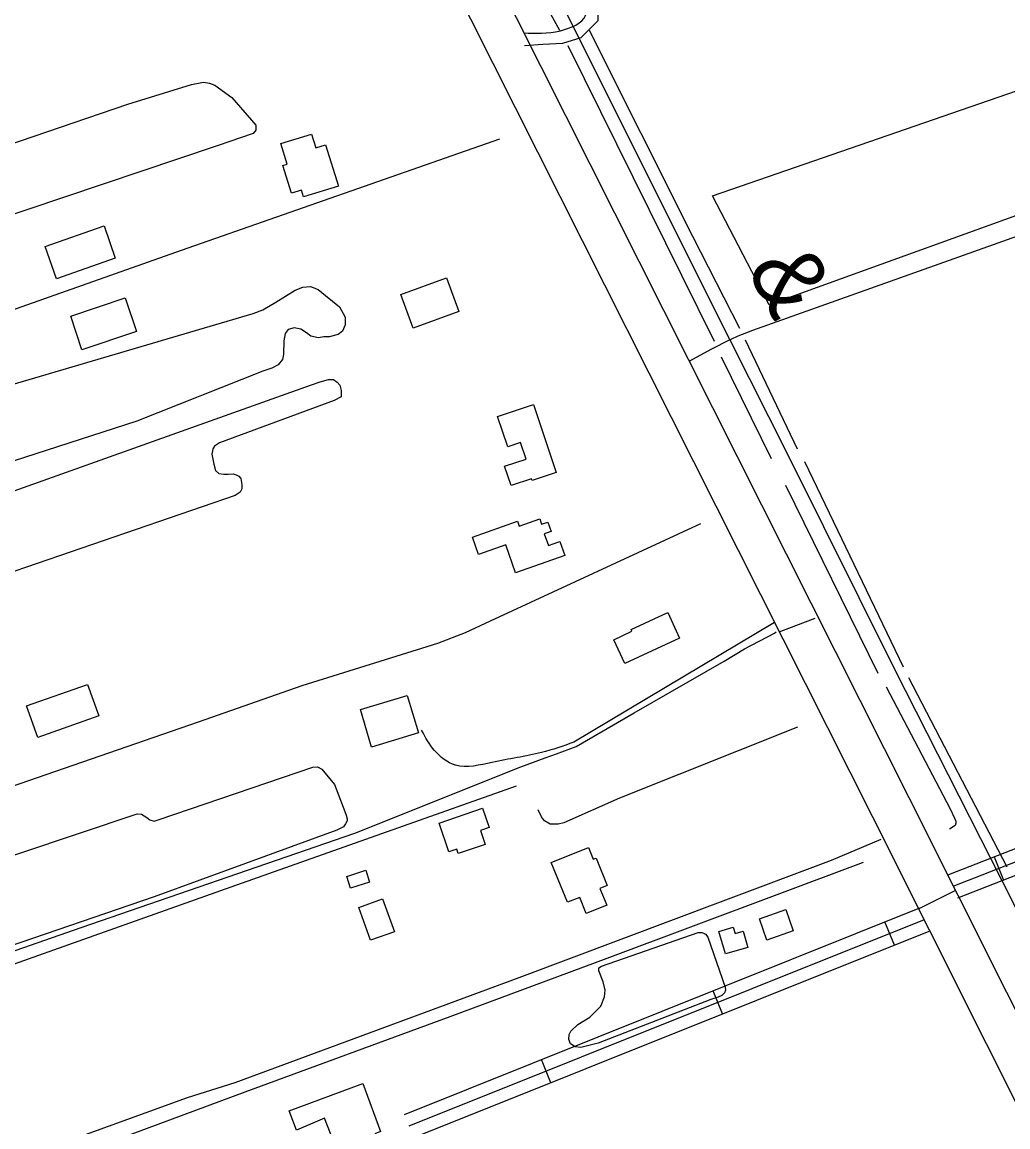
# Model space of a CAD drawing. Extents: x 3684037 to 3722149, y 433263 to 459021.
# Drawn here: x 3704871 to 3706052, y 443240 to 444564 of the extents above; entities that cross this region are included whole.
import ezdxf

# ---------------------------------------------------------------- set-up
doc = ezdxf.new("R2010")
doc.units = 0
for name, color, linetype in [('V-BLDG-OTLN', 7, 'Continuous'), ('V-RAIL-IDEN', 7, 'Continuous'), ('V-RAIL-TRAK', 7, 'Continuous'), ('V-RIVR-EDGE', 7, 'Continuous'), ('V-ROAD-CNTR', 7, 'Continuous'), ('V-SITE-VEGE', 7, 'Continuous'), ('V-TOPO-SHOR', 7, 'Continuous')]:
    doc.layers.add(name, color=color, linetype=linetype)

msp = doc.modelspace()

# ---------------------------------------------------------------- linework, layer by layer
at = {"layer": 'V-BLDG-OTLN'}
for points in [[(3705235, 444416.6), (3705250.4, 444367.3), (3705208.7, 444354.3), (3705206.2, 444362.4), (3705194.1, 444358.6), (3705183.7, 444391.8), (3705189.1, 444393.5), (3705181.5, 444418.1), (3705218.2, 444429.5), (3705223.4, 444413)], [(3704899, 444294.9), (3704969.6, 444319.4), (3704983, 444280.7), (3704912.5, 444256.2)], [(3705339.7, 444197.1), (3705325, 444237.4), (3705379.7, 444257.4), (3705394.4, 444217)], [(3704929.6, 444211.4), (3704995, 444233.3), (3705008.5, 444193), (3704943.1, 444171.1)], [(3705441.1, 444091), (3705484.2, 444105.3), (3705511.2, 444024), (3705482.3, 444014.4), (3705481.6, 444016.5), (3705457.1, 444008.3), (3705449.4, 444031.6), (3705475.1, 444040.1), (3705468.4, 444060), (3705453.1, 444054.9)], [(3705410.9, 443946.7), (3705465, 443965.6), (3705467, 443959.9), (3705491.5, 443968.5), (3705493.8, 443962.1), (3705501.2, 443964.7), (3705505.1, 443953.3), (3705497, 443950.4), (3705501.9, 443936.4), (3705515.6, 443941.2), (3705521.4, 443924.5), (3705462.5, 443903.9), (3705450.9, 443937.2), (3705418.2, 443925.8)], [(3705593.6, 443795), (3705580.3, 443823.7), (3705602, 443833.7), (3705600.9, 443835.9), (3705644.8, 443856.3), (3705659.1, 443825.4)], [(3704963.4, 443732.4), (3704890.2, 443706.6), (3704876.8, 443744.4), (3704949.7, 443770.1)], [(3705290.1, 443695.1), (3705276.6, 443739.9), (3705332.6, 443756.8), (3705346.1, 443711.9)], [(3705370.9, 443604), (3705423, 443621.7), (3705430.9, 443598.6), (3705420.4, 443595.1), (3705426.1, 443578.4), (3705393.8, 443567.4), (3705392.1, 443572.6), (3705382.7, 443569.4)], [(3705524.6, 443509), (3705505.3, 443556.8), (3705549.9, 443574.8), (3705555.6, 443560.6), (3705558.9, 443561.9), (3705572.2, 443529.1), (3705563.5, 443525.6), (3705571.7, 443505.4), (3705547.3, 443495.6), (3705539.5, 443514.9)], [(3705260.3, 443540.1), (3705283.2, 443547.4), (3705287.7, 443533.3), (3705264.8, 443526)], [(3705317.5, 443473.8), (3705288.9, 443463.5), (3705274.7, 443502.9), (3705303.3, 443513.2)], [(3705763.7, 443463.8), (3705754.8, 443489.3), (3705786.2, 443500.2), (3705795.1, 443474.7)], [(3705713.9, 443447.1), (3705706.1, 443474), (3705723.4, 443479.1), (3705725.7, 443471.5), (3705735.3, 443474.3), (3705740.9, 443454.9)], [(3705191.2, 443259.3), (3705279.4, 443292.1), (3705300.9, 443234.2), (3705293.9, 443231.6), (3705302.5, 443208.5), (3705258.8, 443192.2), (3705250.4, 443214.6), (3705247.9, 443213.7), (3705233.7, 443250.4), (3705200, 443235.8)]]:
    msp.add_lwpolyline(points, close=True, dxfattribs=at)
at = {"layer": 'V-RAIL-TRAK'}
msp.add_lwpolyline([(3705478.4, 444664.1), (3705565.2, 444491.2), (3705675.9, 444268.8), (3705719.3, 444182.8), (3705788.6, 444045.2), (3705916.5, 443788.3), (3706044.9, 443535), (3706175.3, 443275.1), (3706193, 443240), (3706263.4, 443098.9), (3706392.5, 442841.5), (3706443.6, 442739.8), (3706521.4, 442583.9), (3706601.1, 442426.5), (3706745.4, 442138.7), (3706864.5, 441901.8)], dxfattribs=at)
at = {"layer": 'V-RIVR-EDGE'}
msp.add_spline([(3705459.3, 448025.4), (3705478.2, 447991), (3705490.6, 447962.7), (3705497.9, 447946.9), (3705515.2, 447915.3), (3705550.2, 447853.8), (3705577.2, 447806.4), (3705592.1, 447777.2), (3705613, 447735.5), (3705627.1, 447702.7), (3705648.4, 447660.6), (3705670.9, 447613.3), (3705688.6, 447575.6), (3705703.1, 447542.8), (3705728.1, 447487.8), (3705750.2, 447433.1), (3705764.2, 447399.5), (3705787.6, 447350.5), (3705800.4, 447321.8), (3705823.8, 447277.7), (3705853.1, 447212.9), (3705867.2, 447179.7), (3705884.5, 447148.5), (3705906.2, 447095.5), (3705936, 447039.6), (3705952.5, 446996.3), (3705954.5, 446986.6), (3705964.5, 446959.1), (3705978.2, 446928.3), (3706001.9, 446883.8), (3706017.2, 446850.2), (3706031.3, 446824.3), (3706060.3, 446774.8), (3706084.9, 446736.8), (3706095.8, 446723.4), (3706096.2, 446720.2), (3706091.3, 446714.5), (3706089.7, 446713.3), (3706090.5, 446708.9), (3706096.1, 446705.6), (3706103, 446703.6), (3706108.6, 446696.7), (3706116.3, 446683.3), (3706130, 446657), (3706163.4, 446591.8), (3706169.4, 446575.6), (3706187.1, 446537.6), (3706212.8, 446473.6), (3706230.1, 446432.3), (3706247.4, 446398.3), (3706265.1, 446371.2), (3706278.8, 446345.3), (3706293.7, 446309.7), (3706314.6, 446262.3), (3706333.5, 446225.8), (3706356, 446180.1), (3706380.2, 446133.5), (3706396.3, 446102.4), (3706412.8, 446074.8), (3706429.7, 446038.8), (3706447, 445997.9), (3706455.4, 445962.3), (3706478.2, 445886.2), (3706492.7, 445852.2), (3706510.4, 445809.7), (3706528.1, 445771.7), (3706558.3, 445705.3), (3706582.8, 445657.1), (3706597.7, 445624.3), (3706628.3, 445558.3), (3706659.6, 445483), (3706677.7, 445432.8), (3706697, 445381), (3706750.1, 445262.4), (3706782.6, 445193.2), (3706806.8, 445141.8), (3706827.7, 445093.6), (3706851, 445029.3), (3706864.2, 444984.3), (3706871.8, 444949.5), (3706889.5, 444896.9), (3706899.9, 444865.8), (3706912.4, 444832.2), (3706928.8, 444798.2), (3706942.5, 444773.5), (3706966.3, 444725.3), (3706990.4, 444679.5), (3707017, 444624.5), (3707033.9, 444586), (3707080.5, 444482), (3707095.4, 444444.7), (3707112.3, 444405.1), (3707123.1, 444381.2), (3707171.4, 444273.5), (3707203.2, 444200.6), (3707218, 444163.8), (3707250.2, 444096.2), (3707257.4, 444074.3), (3707269.9, 444041.6), (3707288.4, 443990.6), (3707304, 443950.1), (3707343, 443838), (3707365.9, 443772), (3707378.7, 443728.7), (3707379.9, 443714.1), (3707381.1, 443702.8), (3707387.5, 443682.2), (3707398.3, 443657.1), (3707418.1, 443619), (3707439, 443578.5), (3707454.3, 443542.1), (3707473.1, 443492.7), (3707483.2, 443464.4), (3707531.1, 443368), (3707542.7, 443345), (3707550.8, 443323.9), (3707556.8, 443302.5), (3707556.8, 443297.6), (3707558.8, 443289.1), (3707568.4, 443273.3), (3707583.7, 443244.6), (3707593.8, 443221.9), (3707598.2, 443213.4), (3707609.5, 443204.9), (3707611.9, 443195.2), (3707611.9, 443180.6), (3707615.5, 443168.1), (3707621.9, 443150.3), (3707634.4, 443126.8), (3707648.1, 443102.1), (3707655.3, 443081.8), (3707660.5, 443073.3), (3707674.2, 443051.5), (3707678.6, 443034.1), (3707682.6, 443015.5), (3707689.5, 442998.5), (3707701.9, 442964.5), (3707714, 442928.4), (3707721.2, 442903.3), (3707726.4, 442888.8), (3707738.1, 442871.8), (3707743.7, 442857.2), (3707744.5, 442845.1), (3707747.3, 442826.1), (3707753.7, 442815.5), (3707763, 442801.3), (3707770.2, 442783.9), (3707772.6, 442762.1), (3707776.2, 442738.2), (3707779.8, 442720), (3707786.6, 442702.6), (3707805.5, 442663.3), (3707822.8, 442627.3), (3707832, 442599.4), (3707839.2, 442573.9), (3707845.7, 442561.3), (3707852.5, 442552.4), (3707860.2, 442541.9), (3707869.5, 442530.6), (3707886.4, 442507.9), (3707898.9, 442479.9), (3707916.1, 442434.6), (3707928.6, 442395.8), (3707943.4, 442356.5), (3707965.6, 442316.4), (3707989.7, 442269), (3708009.8, 442227.7), (3708024.7, 442192.5), (3708061.3, 442114.4), (3708074.2, 442088.5), (3708094.3, 442045.6), (3708116, 441996.6), (3708126.1, 441968.3), (3708137.7, 441927.8), (3708147.3, 441899.5), (3708157.8, 441868.3), (3708179.1, 441812.4), (3708204, 441746.9), (3708227.7, 441693.8), (3708249.8, 441646.1), (3708265.1, 441615.3), (3708271.5, 441595.9), (3708278.4, 441582.1), (3708308.1, 441508.4), (3708330.6, 441457.8), (3708349.9, 441405.2), (3708369.6, 441340.1), (3708384, 441295.6), (3708395.3, 441268.4), (3708411.8, 441234.8), (3708423.4, 441209.3), (3708441.1, 441169.7), (3708458.4, 441135.2), (3708469.3, 441110.5), (3708475.3, 441089.1), (3708486.9, 441061.6), (3708507.1, 441017.4), (3708523.5, 440978.6), (3708539.2, 440935.7), (3708564.1, 440883.1), (3708587.1, 440841.3), (3708595.1, 440826.8), (3708600.4, 440809.4), (3708606.7, 440778.2), (3708615.6, 440755.1), (3708636.9, 440692), (3708652.9, 440644.3), (3708673.4, 440592), (3708688.7, 440554.4), (3708706, 440506.6), (3708725.7, 440462.9), (3708743.4, 440422.4), (3708759.4, 440387.6), (3708800.1, 440293.3), (3708821, 440246.3), (3708835, 440211.5), (3708849.1, 440180.4), (3708876.1, 440124.9), (3708892.2, 440093.7), (3708912.3, 440054.9), (3708922.3, 440031), (3708932, 439999.8), (3708939.2, 439978.8), (3708948, 439954.1), (3708952.4, 439931.8), (3708956, 439911.6), (3708960, 439899.5), (3708969.6, 439870.3), (3708986.9, 439829.8), (3708999.4, 439794.2), (3709014.7, 439755.4), (3709034.7, 439705.2), (3709046.8, 439671.6), (3709063.3, 439633.1), (3709075.8, 439614.5), (3709093.1, 439592.6), (3709106, 439574.4), (3709121.7, 439548.9), (3709151.5, 439484.1), (3709171.6, 439447.3), (3709197.4, 439407.6), (3709211.1, 439376.8), (3709222.3, 439350.1), (3709240.4, 439308.8), (3709252.9, 439281.7), (3709266.1, 439254.9), (3709271, 439245.6), (3709296.3, 439199.9), (3709313.2, 439159), (3709331.3, 439114.9), (3709341.3, 439082.5), (3709360.3, 439046.5), (3709378.8, 439008.8), (3709407.7, 438944.4), (3709416.4, 438923.6)], degree=3, dxfattribs=at)
at = {"layer": 'V-ROAD-CNTR'}
for p, q in [((3706035.9, 443563.5), (3706046.9, 443535.5)), ((3705916.3, 443457.7), (3705905.1, 443485.6)), ((3705710.5, 443375.2), (3705699.3, 443403)), ((3705504.7, 443292.7), (3705493.6, 443320.5))]:
    msp.add_line(p, q, dxfattribs=at)
for points in [[(3705345.7, 444802.7), (3705933.6, 443634.4), (3706343.6, 442817.1), (3706492.4, 442521.2)], [(3705301.7, 444780.5), (3705889.6, 443612.2), (3706299.6, 442795), (3706448.4, 442499.1)], [(3705473.4, 444535.7), (3705495.3, 444537.1), (3705519, 444538.6), (3705541, 444545.4), (3705561.5, 444565.5), (3705561.5, 444591.8), (3705557.4, 444609.6), (3705558.5, 444620), (3705562, 444626.3), (3705587.6, 444641.9), (3705616.6, 444659.6)], [(3706669.3, 444511.8), (3706591.3, 444491.7), (3706544.9, 444477.1), (3706346.3, 444406.9), (3706093, 444317.5), (3705746.3, 444194.1), (3705728.7, 444187.3), (3705720.4, 444183.3), (3705719.3, 444182.8), (3705696.3, 444171.3), (3705671, 444157.6)], [(3705778.5, 443832.9), (3705821.5, 443849.4)], [(3704759.5, 443415.5), (3704942.2, 443478.9), (3705270, 443592), (3705468.8, 443671.5), (3705498.1, 443682.2), (3705511.7, 443686.8), (3705535.2, 443695.8), (3705604.7, 443736), (3705712.5, 443797.8), (3705736.7, 443812.8), (3705772.6, 443831.6), (3705774.9, 443833)], [(3705772.8, 443844.4), (3705532.4, 443700.8)], [(3705981.4, 443542.2), (3706526.8, 443755.4)], [(3705986.9, 443528.2), (3706532.2, 443741.5)], [(3705992.3, 443514.2), (3706537.7, 443727.5)], [(3705900.2, 443584.3), (3705840.8, 443559), (3705710.9, 443510.3), (3705466.4, 443418.4), (3705126.1, 443292.7)], [(3705945.3, 443501.2), (3705989.3, 443523.3)], [(3705946.3, 443502.1), (3705328.9, 443254.5)], [(3705951.9, 443488.1), (3705334.5, 443240.6)], [(3705957.5, 443474.2), (3705340.1, 443226.6)], [(3705126.1, 443292.7), (3705069.3, 443274.7), (3704924.8, 443222.5), (3704803.8, 443178.2)]]:
    msp.add_lwpolyline(points, dxfattribs=at)
for points in [[(3705472.5, 444550.7), (3705516.3, 444553.4), (3705546.5, 444571.8), (3705542.2, 444608.6), (3705550.8, 444637.1), (3705608.8, 444672.4)], [(3705532.4, 443700.8), (3705493.7, 443688.5), (3705434.4, 443676.7), (3705390.4, 443673.4), (3705365.5, 443690.9), (3705350, 443715.1)]]:
    msp.add_spline(points, degree=3, dxfattribs=at)
at = {"layer": 'V-SITE-VEGE'}
for points in [[(3705698.5, 444355.4), (3706426.7, 444607.5), (3706488.1, 444485.7), (3705766.2, 444225.1)], [(3704997.9, 444465.4), (3705074.2, 444489.1), (3705088.9, 444491.9), (3705095.9, 444490.6), (3705102.3, 444488.2), (3705122.6, 444473.3), (3705151.5, 444440.2), (3705151.4, 444434.3), (3705148.4, 444430.3), (3705104.9, 444415.6), (3704694.8, 444277.7), (3704689.5, 444278.4), (3704686, 444281.9), (3704682, 444288.4), (3704669, 444325.4), (3704664.5, 444340.7), (3704665.7, 444346), (3704667.5, 444349.4), (3704675.2, 444355.2)], [(3705561.3, 443340.2), (3705540.8, 443335.2), (3705533.8, 443335.9), (3705528.5, 443339.4), (3705526.3, 443344.7), (3705526.9, 443350.6), (3705528.7, 443354.7), (3705537, 443362.7), (3705551.7, 443371.3), (3705564.8, 443384.7), (3705569, 443395.7), (3705569.7, 443403.9), (3705567.5, 443413.9), (3705562.4, 443426.8), (3705562.4, 443430.3), (3705565.4, 443432.6), (3705681.1, 443472.8), (3705685.8, 443472.7), (3705687.6, 443472.1), (3705689.9, 443470.9), (3705692.8, 443467.4), (3705713.7, 443407.4), (3705714.2, 443403.9), (3705713, 443400.4), (3705709.5, 443397.5), (3705705.4, 443395.2), (3705696.5, 443392.4)]]:
    msp.add_lwpolyline(points, close=True, dxfattribs=at)
for points in [[(3704834.7, 444122.2), (3705148.4, 444214.5), (3705159.6, 444219), (3705175.5, 444228.2), (3705198.5, 444242.6), (3705207.9, 444246), (3705216.7, 444247), (3705226, 444243.4), (3705234.7, 444236.3), (3705251.5, 444222.6), (3705258.4, 444210.2), (3705258.3, 444200.9), (3705255.2, 444193.3), (3705249.9, 444189.2), (3705239.4, 444186.4), (3705232.9, 444186.5), (3705226.5, 444185.4), (3705217.1, 444187.3), (3705211.9, 444191.5), (3705205.5, 444195.6), (3705197.3, 444197.5), (3705190.3, 444195.2), (3705186.7, 444190.6), (3705184.9, 444181.8), (3705184.7, 444165.4), (3705183.4, 444159.6), (3705178.1, 444153.2), (3705170.4, 444149.2), (3705159.8, 444145.3), (3705008.7, 444085.6), (3704792.4, 444015.6)], [(3704810, 443983.7), (3705216.8, 444128.6), (3705228.5, 444132.6), (3705238.5, 444135.4), (3705244.4, 444135.3), (3705249, 444132.3), (3705251.9, 444128.8), (3705253.6, 444122.3), (3705253.5, 444114.7), (3705245.2, 444110.1), (3705107.7, 444059.7), (3705101.8, 444055.7), (3705100, 444052.2), (3705099.4, 444049.9), (3705098.7, 444045.8), (3705100.9, 444034), (3705103.2, 444026.4), (3705107.2, 444022.8), (3705113.1, 444022.2), (3705118.4, 444022.1), (3705124.2, 444022.6), (3705127.7, 444021.4), (3705131.2, 444019.6), (3705133.5, 444016.7), (3705134.6, 444009.6), (3705134.5, 444004.4), (3705132.7, 444000.3), (3705126.8, 443996.3), (3704810.1, 443887.7)], [(3704656.2, 443496.8), (3705009.3, 443614.9), (3705014.5, 443614.8), (3705020.9, 443610.6), (3705024.4, 443607.7), (3705029.7, 443606.4), (3705035.5, 443608.1), (3705219.5, 443670.9), (3705225.3, 443671.4), (3705230.5, 443668.4), (3705245.5, 443650.1), (3705258, 443617.7), (3705259.7, 443613.6), (3705260.8, 443608.9), (3705260.8, 443606.6), (3705259, 443603.1), (3705256.6, 443599.6), (3705248.4, 443595.6), (3705029.7, 443515.7), (3704651.3, 443386.3)]]:
    msp.add_lwpolyline(points, dxfattribs=at)
at = {"layer": 'V-TOPO-SHOR'}
for p, q in [((3705447.9, 444676.2), (3705515.1, 444554)), ((3705525.2, 444535.5), (3705700.3, 444181.5)), ((3705737.4, 444182.8), (3705799.7, 444052.2)), ((3705708.7, 444162.8), (3705768.8, 444040.7)), ((3705808.6, 444037.1), (3705926.8, 443791.3)), ((3705786, 444008.9), (3705896.7, 443783.5)), ((3705933.2, 443778.4), (3706050.9, 443551.7))]:
    msp.add_line(p, q, dxfattribs=at)
for points in [[(3705550.7, 444553.9), (3705674.6, 444307.2), (3705730.8, 444197)], [(3705443.4, 444423.6), (3705061.8, 444290.1), (3704619.8, 444133.9), (3704226.6, 443997), (3704191.9, 443982.2), (3704180.2, 443976)], [(3705683.9, 443962.4), (3705432.1, 443845.8), (3705402.1, 443832.1), (3705369.1, 443819.1), (3705206.4, 443768.4), (3705082.4, 443724.8), (3704771.4, 443617.3), (3704550.4, 443540.4), (3704516.3, 443528.5), (3704491, 443519.4)], [(3705906.5, 443767.3), (3705983.1, 443621.1), (3705988.2, 443609.9), (3705989.9, 443606.4), (3705989.9, 443604), (3705989.3, 443601.1), (3705982.2, 443596.5)], [(3705800.3, 443718.7), (3705587, 443633.8), (3705520.5, 443604.2), (3705513.5, 443602.5), (3705505.9, 443602.6), (3705504.1, 443602.6), (3705497.1, 443606.8), (3705493.7, 443611.5), (3705489.7, 443619.8)], [(3705463.1, 443648.2), (3705121.5, 443527), (3704678.3, 443369.7), (3704601.3, 443341.8)], [(3705879.1, 443556.6), (3705572, 443441.5), (3705383.9, 443371.8), (3705138.1, 443281.7), (3704853.5, 443175.6)]]:
    msp.add_lwpolyline(points, dxfattribs=at)

# ---------------------------------------------------------------- texts
at = {"layer": 'V-RAIL-IDEN'}
msp.add_text('&', height=83, rotation=298.3931, dxfattribs=at).set_placement((3705738.6, 444268.3))

doc.saveas('drawing.dxf')
